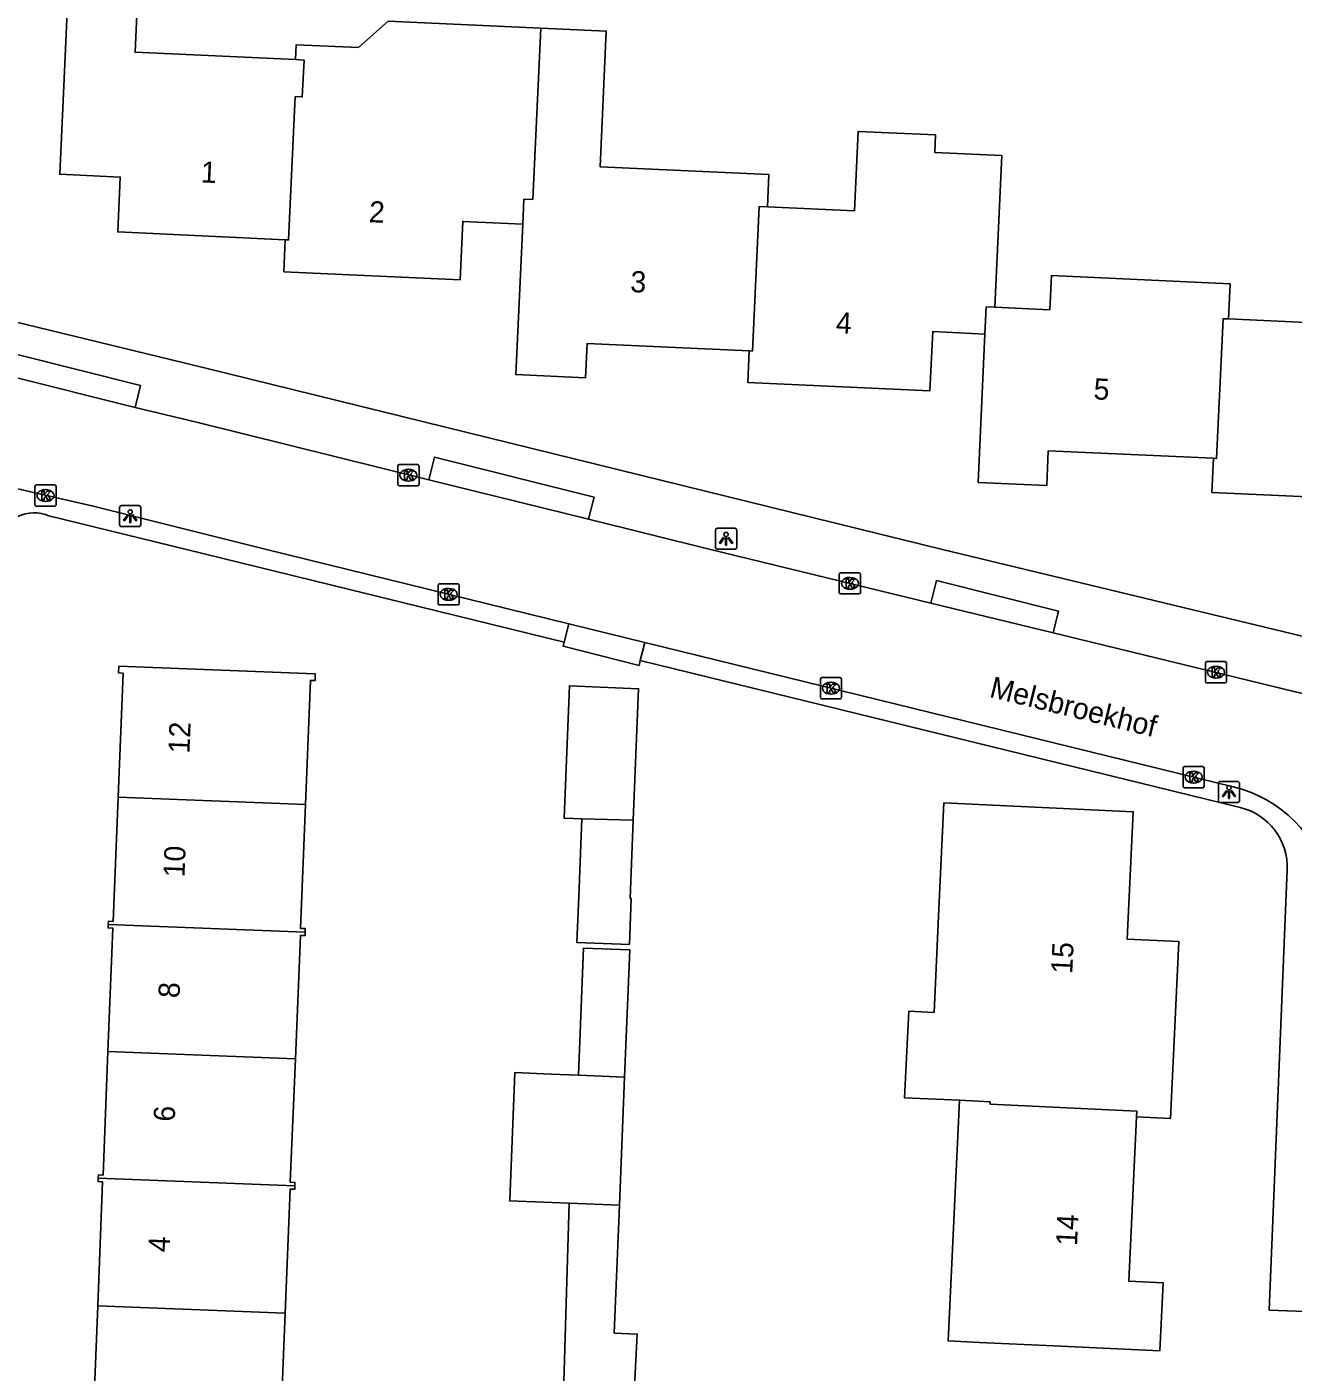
# Model space of a CAD drawing. Extents: x 160732 to 162105, y 387428 to 388479.
# Drawn here: x 161782.5 to 161842.3, y 387711.2 to 387774.7 of the extents above; entities that cross this region are included whole.
import ezdxf

# ---------------------------------------------------------------- set-up
doc = ezdxf.new("R2010")
doc.units = 0
for name, color, linetype in [('IMGEO_Kolk', 7, 'Continuous'), ('IMGEO_Lichtpunt', 7, 'Continuous'), ('IMGEO_Openbare_ruimte_label', 7, 'Continuous'), ('IMGEO_Pand', 7, 'Continuous'), ('IMGEO_Pand_nummerreeks', 7, 'Continuous'), ('IMGEO_Rijbaan_lokaal_open', 7, 'Continuous'), ('IMGEO_Voetpad_open', 7, 'Continuous')]:
    doc.layers.add(name, color=color, linetype=linetype)

msp = doc.modelspace()

# ---------------------------------------------------------------- linework, layer by layer
at = {"layer": 'IMGEO_Kolk'}
for p, q in [((161800.008, 387753.083), (161800.008, 387753.935)), ((161800.083, 387754.009), (161800.935, 387754.009)), ((161800.496, 387753.789), (161800.521, 387753.789)), ((161801.009, 387753.935), (161801.009, 387753.083)), ((161782.957, 387753.049), (161783.809, 387753.049)), ((161800.935, 387753.009), (161800.083, 387753.009)), ((161800.519, 387753.229), (161800.494, 387753.229)), ((161782.882, 387752.123), (161782.882, 387752.975)), ((161783.37, 387752.829), (161783.395, 387752.829)), ((161783.883, 387752.975), (161783.883, 387752.123)), ((161783.809, 387752.049), (161782.957, 387752.049)), ((161783.393, 387752.269), (161783.368, 387752.269)), ((161820.844, 387747.976), (161820.844, 387748.828)), ((161820.919, 387748.902), (161821.771, 387748.902)), ((161821.332, 387748.682), (161821.357, 387748.682)), ((161821.845, 387748.828), (161821.845, 387747.976)), ((161801.908, 387747.457), (161801.908, 387748.309)), ((161801.983, 387748.383), (161802.835, 387748.383)), ((161802.396, 387748.163), (161802.421, 387748.163)), ((161802.909, 387748.309), (161802.909, 387747.457)), ((161821.355, 387748.122), (161821.33, 387748.122)), ((161802.835, 387747.383), (161801.983, 387747.383)), ((161802.419, 387747.603), (161802.394, 387747.603)), ((161821.771, 387747.902), (161820.919, 387747.902)), ((161838.118, 387743.782), (161838.118, 387744.634)), ((161838.193, 387744.708), (161839.045, 387744.708)), ((161838.606, 387744.488), (161838.631, 387744.488)), ((161839.119, 387744.634), (161839.119, 387743.782)), ((161819.95, 387743.025), (161819.95, 387743.877)), ((161820.025, 387743.951), (161820.877, 387743.951)), ((161820.438, 387743.731), (161820.463, 387743.731)), ((161820.951, 387743.877), (161820.951, 387743.025)), ((161839.045, 387743.708), (161838.193, 387743.708)), ((161838.629, 387743.928), (161838.604, 387743.928)), ((161820.877, 387742.951), (161820.025, 387742.951)), ((161820.461, 387743.171), (161820.436, 387743.171)), ((161837.065, 387738.829), (161837.065, 387739.681)), ((161837.14, 387739.755), (161837.992, 387739.755)), ((161838.066, 387739.681), (161838.066, 387738.829)), ((161837.553, 387739.535), (161837.578, 387739.535)), ((161837.992, 387738.755), (161837.14, 387738.755)), ((161837.576, 387738.975), (161837.551, 387738.975))]:
    msp.add_line(p, q, dxfattribs=at)
for points in [[(161800.008, 387753.083), (161800.008, 387753.935)], [(161800.083, 387754.009), (161800.935, 387754.009)], [(161800.329, 387753.709), (161800.452, 387753.709), (161800.452, 387753.558), (161800.582, 387753.709), (161800.746, 387753.709), (161800.6, 387753.558), (161800.753, 387753.309), (161800.601, 387753.309), (161800.516, 387753.473), (161800.452, 387753.406), (161800.452, 387753.309), (161800.329, 387753.309), (161800.329, 387753.709)], [(161801.009, 387753.935), (161801.009, 387753.083)], [(161782.957, 387753.049), (161783.809, 387753.049)], [(161800.935, 387753.009), (161800.083, 387753.009)], [(161782.882, 387752.123), (161782.882, 387752.975)], [(161783.203, 387752.749), (161783.326, 387752.749), (161783.326, 387752.598), (161783.456, 387752.749), (161783.62, 387752.749), (161783.474, 387752.598), (161783.627, 387752.349), (161783.475, 387752.349), (161783.39, 387752.513), (161783.326, 387752.446), (161783.326, 387752.349), (161783.203, 387752.349), (161783.203, 387752.749)], [(161783.883, 387752.975), (161783.883, 387752.123)], [(161783.809, 387752.049), (161782.957, 387752.049)], [(161820.844, 387747.976), (161820.844, 387748.828)], [(161820.919, 387748.902), (161821.771, 387748.902)], [(161821.165, 387748.602), (161821.288, 387748.602), (161821.288, 387748.451), (161821.418, 387748.602), (161821.582, 387748.602), (161821.436, 387748.451), (161821.589, 387748.202), (161821.437, 387748.202), (161821.352, 387748.366), (161821.288, 387748.299), (161821.288, 387748.202), (161821.165, 387748.202), (161821.165, 387748.602)], [(161821.845, 387748.828), (161821.845, 387747.976)], [(161801.908, 387747.457), (161801.908, 387748.309)], [(161801.983, 387748.383), (161802.835, 387748.383)], [(161802.229, 387748.083), (161802.352, 387748.083), (161802.352, 387747.932), (161802.482, 387748.083), (161802.646, 387748.083), (161802.5, 387747.932), (161802.653, 387747.683), (161802.501, 387747.683), (161802.416, 387747.847), (161802.352, 387747.78), (161802.352, 387747.683), (161802.229, 387747.683), (161802.229, 387748.083)], [(161802.909, 387748.309), (161802.909, 387747.457)], [(161802.835, 387747.383), (161801.983, 387747.383)], [(161821.771, 387747.902), (161820.919, 387747.902)], [(161838.118, 387743.782), (161838.118, 387744.634)], [(161838.193, 387744.708), (161839.045, 387744.708)], [(161838.439, 387744.408), (161838.562, 387744.408), (161838.562, 387744.257), (161838.692, 387744.408), (161838.856, 387744.408), (161838.71, 387744.257), (161838.863, 387744.008), (161838.711, 387744.008), (161838.626, 387744.172), (161838.562, 387744.105), (161838.562, 387744.008), (161838.439, 387744.008), (161838.439, 387744.408)], [(161839.119, 387744.634), (161839.119, 387743.782)], [(161819.95, 387743.025), (161819.95, 387743.877)], [(161820.025, 387743.951), (161820.877, 387743.951)], [(161820.271, 387743.651), (161820.394, 387743.651), (161820.394, 387743.5), (161820.524, 387743.651), (161820.688, 387743.651), (161820.542, 387743.5), (161820.695, 387743.251), (161820.543, 387743.251), (161820.458, 387743.415), (161820.394, 387743.348), (161820.394, 387743.251), (161820.271, 387743.251), (161820.271, 387743.651)], [(161820.951, 387743.877), (161820.951, 387743.025)], [(161839.045, 387743.708), (161838.193, 387743.708)], [(161820.877, 387742.951), (161820.025, 387742.951)], [(161837.065, 387738.829), (161837.065, 387739.681)], [(161837.14, 387739.755), (161837.992, 387739.755)], [(161838.066, 387739.681), (161838.066, 387738.829)], [(161837.386, 387739.455), (161837.509, 387739.455), (161837.509, 387739.304), (161837.639, 387739.455), (161837.803, 387739.455), (161837.657, 387739.304), (161837.81, 387739.055), (161837.658, 387739.055), (161837.573, 387739.219), (161837.509, 387739.152), (161837.509, 387739.055), (161837.386, 387739.055), (161837.386, 387739.455)], [(161837.992, 387738.755), (161837.14, 387738.755)]]:
    msp.add_lwpolyline(points, dxfattribs=at)
for centre, start, end in [((161800.085, 387753.933), 91.55205, 178.44795), ((161800.085, 387753.933), 91.55205, 178.44795), ((161800.933, 387753.933), 1.55205, 88.44795), ((161800.933, 387753.933), 1.55205, 88.44795), ((161782.959, 387752.973), 91.55205, 178.44795), ((161782.959, 387752.973), 91.55205, 178.44795), ((161783.807, 387752.973), 1.55205, 88.44795), ((161783.807, 387752.973), 1.55205, 88.44795), ((161800.085, 387753.085), 181.55205, 268.44795), ((161800.085, 387753.085), 181.55205, 268.44795), ((161800.933, 387753.085), 271.55205, 358.44795), ((161800.933, 387753.085), 271.55205, 358.44795), ((161782.959, 387752.125), 181.55205, 268.44795), ((161782.959, 387752.125), 181.55205, 268.44795), ((161783.807, 387752.125), 271.55205, 358.44795), ((161783.807, 387752.125), 271.55205, 358.44795), ((161820.921, 387748.826), 91.55205, 178.44795), ((161820.921, 387748.826), 91.55205, 178.44795), ((161821.769, 387748.826), 1.55205, 88.44795), ((161821.769, 387748.826), 1.55205, 88.44795), ((161801.985, 387748.307), 91.55205, 178.44795), ((161801.985, 387748.307), 91.55205, 178.44795), ((161802.833, 387748.307), 1.55205, 88.44795), ((161802.833, 387748.307), 1.55205, 88.44795), ((161820.921, 387747.978), 181.55205, 268.44795), ((161820.921, 387747.978), 181.55205, 268.44795), ((161821.769, 387747.978), 271.55205, 358.44795), ((161821.769, 387747.978), 271.55205, 358.44795), ((161801.985, 387747.459), 181.55205, 268.44795), ((161801.985, 387747.459), 181.55205, 268.44795), ((161802.833, 387747.459), 271.55205, 358.44795), ((161802.833, 387747.459), 271.55205, 358.44795), ((161838.195, 387744.632), 91.55205, 178.44795), ((161838.195, 387744.632), 91.55205, 178.44795), ((161839.043, 387744.632), 1.55205, 88.44795), ((161839.043, 387744.632), 1.55205, 88.44795), ((161820.027, 387743.875), 91.55205, 178.44795), ((161820.027, 387743.875), 91.55205, 178.44795), ((161820.875, 387743.875), 1.55205, 88.44795), ((161820.875, 387743.875), 1.55205, 88.44795), ((161838.195, 387743.784), 181.55205, 268.44795), ((161838.195, 387743.784), 181.55205, 268.44795), ((161839.043, 387743.784), 271.55205, 358.44795), ((161839.043, 387743.784), 271.55205, 358.44795), ((161820.027, 387743.027), 181.55205, 268.44795), ((161820.027, 387743.027), 181.55205, 268.44795), ((161820.875, 387743.027), 271.55205, 358.44795), ((161820.875, 387743.027), 271.55205, 358.44795), ((161837.142, 387739.679), 91.55205, 178.44795), ((161837.142, 387739.679), 91.55205, 178.44795), ((161837.99, 387739.679), 1.55205, 88.44795), ((161837.99, 387739.679), 1.55205, 88.44795), ((161837.142, 387738.831), 181.55205, 268.44795), ((161837.142, 387738.831), 181.55205, 268.44795), ((161837.99, 387738.831), 271.55205, 358.44795), ((161837.99, 387738.831), 271.55205, 358.44795)]:
    msp.add_arc(centre, 0.0765, start, end, dxfattribs=at)
for centre, major_axis, ratio, start_param, end_param in [((161800.495, 387753.509), (-0.387, 0.002), 0.722429, 4.712389, 7.853982), ((161800.52, 387753.509), (-0.39, 0.002), 0.717154, 1.570796, 4.712389), ((161783.369, 387752.549), (-0.387, 0.002), 0.722429, 4.712389, 7.853982), ((161783.394, 387752.549), (-0.39, 0.002), 0.717154, 1.570796, 4.712389), ((161821.331, 387748.402), (-0.387, 0.002), 0.722429, 4.712389, 7.853982), ((161821.356, 387748.402), (-0.39, 0.002), 0.717154, 1.570796, 4.712389), ((161802.395, 387747.883), (-0.387, 0.002), 0.722429, 4.712389, 7.853982), ((161802.42, 387747.883), (-0.39, 0.002), 0.717154, 1.570796, 4.712389), ((161838.605, 387744.208), (-0.387, 0.002), 0.722429, 4.712389, 7.853982), ((161838.63, 387744.208), (-0.39, 0.002), 0.717154, 1.570796, 4.712389), ((161820.437, 387743.451), (-0.387, 0.002), 0.722429, 4.712389, 7.853982), ((161820.462, 387743.451), (-0.39, 0.002), 0.717154, 1.570796, 4.712389), ((161837.552, 387739.255), (-0.387, 0.002), 0.722429, 4.712389, 7.853982), ((161837.577, 387739.255), (-0.39, 0.002), 0.717154, 1.570796, 4.712389)]:
    msp.add_ellipse(centre, major_axis=major_axis, ratio=ratio, start_param=start_param, end_param=end_param, dxfattribs=at)
at = {"layer": 'IMGEO_Lichtpunt'}
for p, q in [((161786.879, 387751.982), (161786.879, 387751.175)), ((161786.879, 387751.982), (161786.879, 387751.175)), ((161787.781, 387752.077), (161786.973, 387752.077)), ((161787.781, 387752.077), (161786.973, 387752.077)), ((161787.875, 387751.175), (161787.875, 387751.982)), ((161787.875, 387751.175), (161787.875, 387751.982)), ((161786.973, 387751.081), (161787.781, 387751.081)), ((161786.973, 387751.081), (161787.781, 387751.081)), ((161815.004, 387750.913), (161815.004, 387750.106)), ((161815.004, 387750.913), (161815.004, 387750.106)), ((161815.906, 387751.008), (161815.098, 387751.008)), ((161815.906, 387751.008), (161815.098, 387751.008)), ((161816, 387750.106), (161816, 387750.913)), ((161816, 387750.106), (161816, 387750.913)), ((161815.098, 387750.012), (161815.906, 387750.012)), ((161815.098, 387750.012), (161815.906, 387750.012)), ((161839.637, 387739.051), (161838.829, 387739.051)), ((161839.637, 387739.051), (161838.829, 387739.051)), ((161838.735, 387738.956), (161838.735, 387738.149)), ((161838.735, 387738.956), (161838.735, 387738.149)), ((161839.731, 387738.149), (161839.731, 387738.956)), ((161839.731, 387738.149), (161839.731, 387738.956)), ((161838.829, 387738.055), (161839.637, 387738.055)), ((161838.829, 387738.055), (161839.637, 387738.055))]:
    msp.add_line(p, q, dxfattribs=at)
for points in [[(161787.253, 387751.646), (161787.292, 387751.618), (161787.104, 387751.356), (161787.066, 387751.383), (161787.253, 387751.646)], [(161787.355, 387751.598), (161787.402, 387751.598), (161787.402, 387751.276), (161787.355, 387751.276), (161787.355, 387751.598)], [(161787.465, 387751.618), (161787.503, 387751.645), (161787.69, 387751.383), (161787.651, 387751.355), (161787.465, 387751.618)], [(161815.378, 387750.577), (161815.417, 387750.549), (161815.229, 387750.287), (161815.191, 387750.314), (161815.378, 387750.577)], [(161815.48, 387750.529), (161815.527, 387750.529), (161815.527, 387750.207), (161815.48, 387750.207), (161815.48, 387750.529)], [(161815.59, 387750.549), (161815.628, 387750.576), (161815.815, 387750.314), (161815.776, 387750.286), (161815.59, 387750.549)], [(161839.109, 387738.62), (161839.148, 387738.592), (161838.96, 387738.33), (161838.922, 387738.357), (161839.109, 387738.62)], [(161839.211, 387738.572), (161839.258, 387738.572), (161839.258, 387738.25), (161839.211, 387738.25), (161839.211, 387738.572)], [(161839.321, 387738.592), (161839.359, 387738.619), (161839.546, 387738.357), (161839.507, 387738.329), (161839.321, 387738.592)]]:
    msp.add_lwpolyline(points, dxfattribs=at)
for centre in [(161787.378, 387751.78), (161815.503, 387750.711), (161839.234, 387738.754)]:
    msp.add_circle(centre, 0.0994, dxfattribs=at)
for centre, start, end in [((161786.973, 387751.982), 90, 180), ((161786.973, 387751.982), 90, 180), ((161787.781, 387751.982), 0, 90), ((161787.781, 387751.982), 0, 90), ((161786.973, 387751.175), 180, 270), ((161786.973, 387751.175), 180, 270), ((161787.781, 387751.175), 270, 0), ((161787.781, 387751.175), 270, 360), ((161815.098, 387750.913), 90, 180), ((161815.098, 387750.913), 90, 180), ((161815.906, 387750.913), 0, 90), ((161815.906, 387750.913), 0, 90), ((161815.098, 387750.106), 180, 270), ((161815.098, 387750.106), 180, 270), ((161815.906, 387750.106), 270, 0), ((161815.906, 387750.106), 270, 360), ((161838.829, 387738.956), 90, 180), ((161838.829, 387738.956), 90, 180), ((161839.637, 387738.956), 0, 90), ((161839.637, 387738.956), 0, 90), ((161838.829, 387738.149), 180, 270), ((161838.829, 387738.149), 180, 270), ((161839.637, 387738.149), 270, 0), ((161839.637, 387738.149), 270, 360)]:
    msp.add_arc(centre, 0.0946, start, end, dxfattribs=at)
at = {"layer": 'IMGEO_Pand'}
for points in [[(161794.698, 387764.628), (161786.79, 387764.993), (161786.909, 387767.587), (161784.055, 387767.719), (161784.295, 387772.924), (161784.443, 387776.119), (161787.721, 387775.968), (161787.606, 387773.479), (161795.183, 387773.129)], [(161795.183, 387773.129), (161795.215, 387773.834), (161798.152, 387773.698), (161799.547, 387774.941), (161806.752, 387774.614)], [(161805.905, 387765.361), (161805.96, 387766.548), (161806.378, 387766.529), (161806.752, 387774.614)], [(161806.752, 387774.614), (161809.847, 387774.473), (161809.552, 387768.07), (161817.518, 387767.703), (161817.448, 387766.183)], [(161795.183, 387773.129), (161795.581, 387773.111), (161795.501, 387771.365), (161795.164, 387771.381), (161794.85, 387764.621), (161794.698, 387764.628)], [(161817.448, 387766.183), (161821.553, 387765.994), (161821.727, 387769.742), (161825.383, 387769.573), (161825.345, 387768.745), (161828.513, 387768.599), (161828.183, 387761.437)], [(161816.597, 387759.377), (161816.745, 387759.37), (161817.063, 387766.201), (161817.448, 387766.183)], [(161805.905, 387765.361), (161803.074, 387765.491), (161802.947, 387762.734), (161794.629, 387763.118), (161794.698, 387764.628)], [(161816.597, 387759.377), (161808.946, 387759.73), (161808.871, 387758.109), (161805.577, 387758.261), (161805.905, 387765.361)], [(161839.208, 387760.884), (161846.89, 387760.53), (161847.028, 387763.524), (161850.298, 387763.373)], [(161828.183, 387761.437), (161830.785, 387761.317), (161830.859, 387762.939), (161839.285, 387762.55), (161839.208, 387760.884)], [(161828.183, 387761.437), (161827.78, 387761.456), (161827.719, 387760.173)], [(161839.208, 387760.884), (161838.956, 387760.896), (161838.649, 387754.299), (161838.501, 387754.306)], [(161827.719, 387760.173), (161825.251, 387760.287), (161825.122, 387757.487), (161816.528, 387757.884), (161816.597, 387759.377)], [(161838.501, 387754.306), (161830.705, 387754.666), (161830.63, 387753.02), (161827.395, 387753.169), (161827.719, 387760.173)], [(161849.6, 387755.06), (161846.937, 387755.183), (161846.805, 387752.311), (161838.427, 387752.697), (161838.501, 387754.306)], [(161786.809, 387738.302), (161787.046, 387744.159), (161786.829, 387744.172), (161786.848, 387744.491), (161796.107, 387744.135), (161796.1, 387743.815), (161795.883, 387743.82), (161795.651, 387737.963)], [(161808.691, 387737.287), (161807.857, 387737.321), (161808.108, 387743.563), (161811.371, 387743.431), (161811.121, 387737.219)], [(161786.346, 387732.299), (161786.355, 387732.459), (161786.572, 387732.446), (161786.809, 387738.302)], [(161786.809, 387738.302), (161795.651, 387737.963)], [(161795.651, 387737.963), (161795.419, 387732.106), (161795.636, 387732.102), (161795.633, 387731.942)], [(161826.517, 387723.997), (161823.926, 387724.119), (161824.118, 387728.206), (161825.319, 387728.15), (161825.548, 387733.045), (161825.782, 387738.039), (161834.717, 387737.621), (161834.435, 387731.605), (161836.874, 387731.49), (161836.481, 387723.139), (161834.871, 387723.214)], [(161808.691, 387737.287), (161808.544, 387733.626), (161808.456, 387731.449), (161810.936, 387731.354), (161811.014, 387733.526), (161810.972, 387733.528), (161811.121, 387737.219)], [(161811.121, 387737.219), (161808.691, 387737.287)], [(161786.325, 387726.295), (161786.554, 387732.126), (161786.336, 387732.139), (161786.346, 387732.299)], [(161786.346, 387732.299), (161795.633, 387731.942)], [(161795.633, 387731.942), (161795.629, 387731.782), (161795.412, 387731.786), (161795.173, 387725.956)], [(161808.534, 387725.187), (161808.775, 387731.183), (161810.951, 387731.096), (161810.71, 387725.093)], [(161785.871, 387720.318), (161785.88, 387720.478), (161786.097, 387720.465), (161786.325, 387726.295)], [(161795.173, 387725.956), (161786.325, 387726.295)], [(161795.173, 387725.956), (161794.934, 387720.126), (161795.152, 387720.121), (161795.148, 387719.961)], [(161808.09, 387719.137), (161805.286, 387719.25), (161805.288, 387719.281), (161805.53, 387725.308), (161807.245, 387725.239), (161808.534, 387725.187)], [(161808.534, 387725.187), (161810.71, 387725.093)], [(161810.71, 387725.093), (161810.468, 387719.047)], [(161834.871, 387723.214), (161834.506, 387715.461), (161836.12, 387715.385), (161835.969, 387712.168), (161830.975, 387712.403), (161827.456, 387712.568), (161825.983, 387712.637), (161826.124, 387715.639), (161826.517, 387723.997)], [(161834.871, 387723.214), (161834.884, 387723.488), (161827.957, 387723.816), (161827.962, 387723.929), (161826.517, 387723.997)], [(161785.845, 387714.29), (161786.079, 387720.145), (161785.861, 387720.158), (161785.871, 387720.318)], [(161785.871, 387720.318), (161795.148, 387719.961)], [(161795.148, 387719.961), (161795.145, 387719.801), (161794.927, 387719.806), (161794.691, 387713.95)], [(161810.468, 387719.047), (161810.226, 387713.005), (161811.307, 387712.959), (161810.984, 387706.811), (161807.731, 387707.007), (161808.09, 387719.137)], [(161810.468, 387719.047), (161808.09, 387719.137)], [(161785.455, 387704.623), (161785.455, 387704.634), (161785.594, 387708.115), (161785.376, 387708.128), (161785.395, 387708.448), (161785.612, 387708.435), (161785.845, 387714.29)], [(161785.845, 387714.29), (161794.691, 387713.95)], [(161794.691, 387713.95), (161794.455, 387708.095), (161794.673, 387708.091), (161794.666, 387707.771), (161794.449, 387707.775), (161794.307, 387704.267), (161787.982, 387704.521)]]:
    msp.add_lwpolyline(points, dxfattribs=at)
at = {"layer": 'IMGEO_Rijbaan_lokaal_open'}
for points in [[(161787.611, 387756.701), (161781.712, 387758.178)], [(161801.468, 387753.296), (161790.504, 387756.015), (161787.611, 387756.701)], [(161808.079, 387746.498), (161793.815, 387750), (161785.57, 387752.064), (161781.246, 387753.058)], [(161809.006, 387751.427), (161801.468, 387753.296)], [(161825.165, 387747.469), (161814.759, 387750), (161809.006, 387751.427)], [(161830.933, 387746.066), (161825.165, 387747.469)], [(161808.079, 387746.498), (161811.665, 387745.617)], [(161846.298, 387742.328), (161830.933, 387746.066)], [(161811.665, 387745.617), (161839.433, 387738.799)]]:
    msp.add_lwpolyline(points, dxfattribs=at)
msp.add_arc((161838.016, 387732.902), 6.065, 13.06653, 76.48868, dxfattribs=at)
at = {"layer": 'IMGEO_Voetpad_open'}
for points in [[(161781.371, 387760.885), (161791.01, 387758.554), (161825.713, 387750), (161871.084, 387739.066), (161870.112, 387713.019), (161841.124, 387714.098), (161841.98, 387734.877)], [(161781.712, 387758.178), (161781.983, 387759.224), (161787.86, 387757.751), (161787.611, 387756.701)], [(161801.468, 387753.296), (161801.736, 387754.363), (161809.268, 387752.472), (161809.006, 387751.427)], [(161807.862, 387745.634), (161790.04, 387750), (161783.541, 387751.592)], [(161825.165, 387747.469), (161825.433, 387748.536), (161831.19, 387747.091), (161830.933, 387746.066)], [(161807.862, 387745.634), (161808.079, 387746.498)], [(161811.449, 387744.755), (161811.393, 387744.532), (161807.811, 387745.431), (161807.862, 387745.634)], [(161811.665, 387745.617), (161811.449, 387744.755)], [(161839.76, 387737.82), (161811.449, 387744.755)]]:
    msp.add_lwpolyline(points, dxfattribs=at)
for centre, radius, start, end in [((161782.85, 387750.039), 1.699, 66.02646, 167.70644), ((161839.08, 387734.998), 2.903, 357.60647, 76.4504)]:
    msp.add_arc(centre, radius, start, end, dxfattribs=at)

# ---------------------------------------------------------------- texts
at = {"layer": 'IMGEO_Openbare_ruimte_label'}
msp.add_text('Melsbroekhof', height=1, rotation=346.22785, dxfattribs=at).set_placement((161827.885, 387743.049))
at = {"layer": 'IMGEO_Pand_nummerreeks'}
for s, rotation, p in [('1', 357.35734, (161790.7, 387767.334)), ('2', 357.35682, (161798.628, 387765.456)), ('3', 357.35837, (161810.966, 387762.159)), ('4', 357.3551, (161820.667, 387760.215)), ('5', 357.3561, (161832.828, 387757.091)), ('12', 87.68326, (161790.174, 387740.36)), ('10', 87.68326, (161789.938, 387734.51)), ('15', 87.31877, (161831.835, 387729.958)), ('8', 87.7598, (161789.706, 387728.812)), ('6', 87.7598, (161789.478, 387722.978)), ('14', 87.30731, (161832.061, 387717.113)), ('4', 87.72075, (161789.229, 387716.812))]:
    msp.add_text(s, height=1, rotation=rotation, dxfattribs=at).set_placement(p)

doc.saveas('drawing.dxf')
